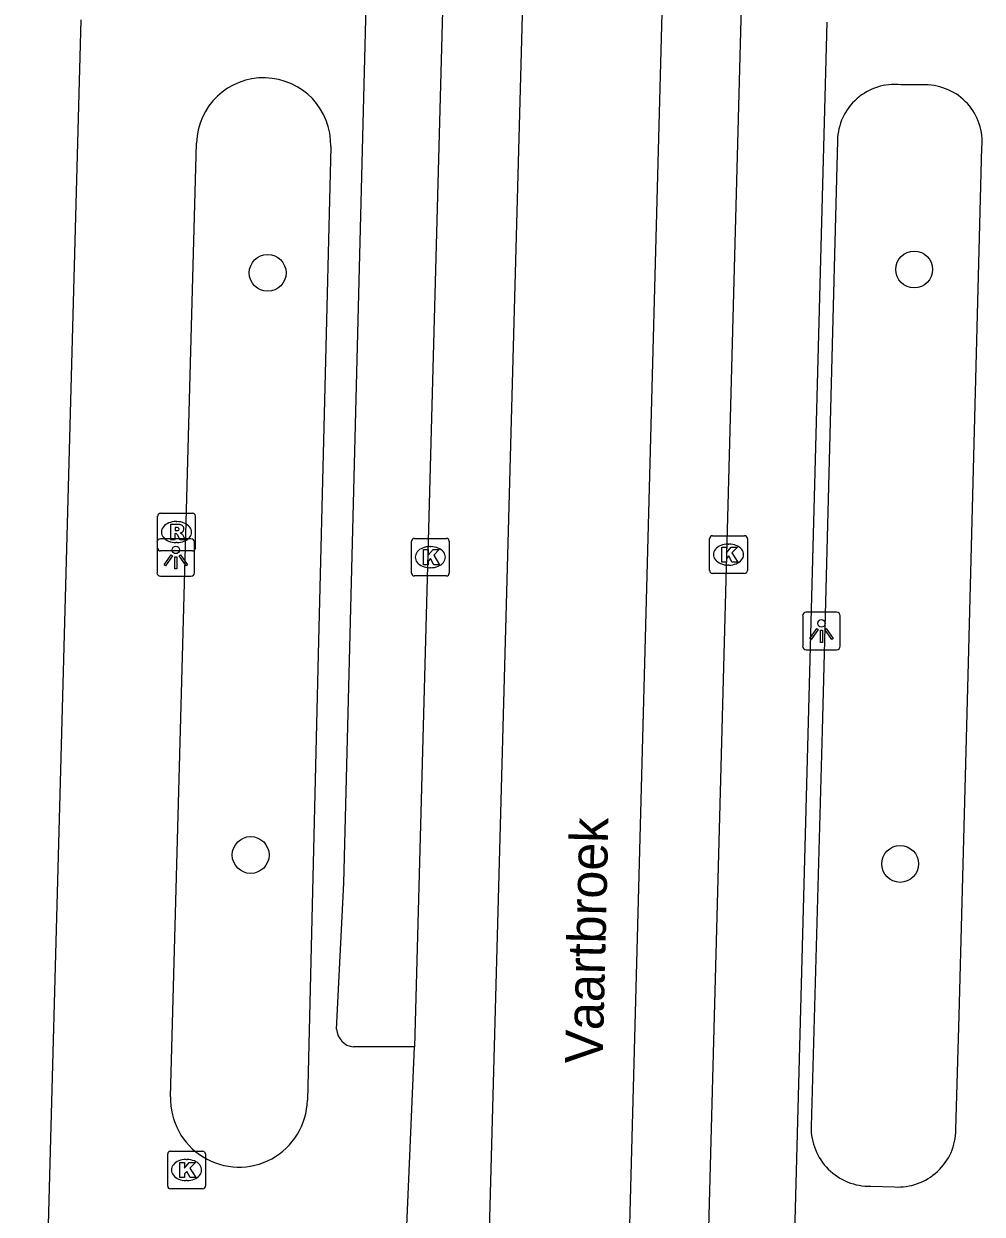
# Model space of a CAD drawing. Extents: x 162026 to 163499, y 387297 to 388169.
# Drawn here: x 162880.31 to 162905.77, y 387672.12 to 387703.75 of the extents above; entities that cross this region are included whole.
import ezdxf

# ---------------------------------------------------------------- set-up
doc = ezdxf.new("R2010")
doc.units = 0
for name, color, linetype in [('IMGEO_Boom', 7, 'Continuous'), ('IMGEO_Fietspad_gesloten', 7, 'Continuous'), ('IMGEO_Kolk', 7, 'Continuous'), ('IMGEO_Lichtpunt', 7, 'Continuous'), ('IMGEO_Openbare_ruimte_label', 7, 'Continuous'), ('IMGEO_Rijbaan_lokaal_gesloten', 7, 'Continuous'), ('IMGEO_Rioolput', 7, 'Continuous'), ('IMGEO_Voetpad_open', 7, 'Continuous')]:
    doc.layers.add(name, color=color, linetype=linetype)

msp = doc.modelspace()

# ---------------------------------------------------------------- linework, layer by layer
at = {"layer": 'IMGEO_Boom'}
for centre in [(162886.788, 387697.132), (162903.966, 387697.225), (162886.337, 387681.667), (162903.591, 387681.429)]:
    msp.add_circle(centre, 0.489, dxfattribs=at)
at = {"layer": 'IMGEO_Fietspad_gesloten'}
for points in [[(162892.648, 387749.006), (162890.689, 387676.568)], [(162900.449, 387744.533), (162900.443, 387744.294), (162897.69, 387641.617)], [(162890.024, 387656.17), (162890.381, 387669.333), (162890.689, 387676.568)]]:
    msp.add_lwpolyline(points, dxfattribs=at)
at = {"layer": 'IMGEO_Kolk'}
for p, q in [((162890.684, 387690.08), (162891.536, 387690.08)), ((162898.531, 387689.223), (162898.531, 387690.075)), ((162898.606, 387690.149), (162899.458, 387690.149)), ((162899.532, 387690.075), (162899.532, 387689.223)), ((162890.609, 387689.154), (162890.609, 387690.006)), ((162891.097, 387689.86), (162891.122, 387689.86)), ((162891.61, 387690.006), (162891.61, 387689.154)), ((162899.019, 387689.929), (162899.044, 387689.929)), ((162891.536, 387689.08), (162890.684, 387689.08)), ((162891.12, 387689.3), (162891.095, 387689.3)), ((162899.458, 387689.149), (162898.606, 387689.149)), ((162899.042, 387689.369), (162899.017, 387689.369)), ((162884.132, 387672.871), (162884.132, 387673.723)), ((162884.207, 387673.797), (162885.059, 387673.797)), ((162884.62, 387673.577), (162884.645, 387673.577)), ((162885.133, 387673.723), (162885.133, 387672.871)), ((162884.643, 387673.017), (162884.618, 387673.017)), ((162885.059, 387672.797), (162884.207, 387672.797))]:
    msp.add_line(p, q, dxfattribs=at)
for points in [[(162890.684, 387690.08), (162891.536, 387690.08)], [(162898.531, 387689.223), (162898.531, 387690.075)], [(162898.606, 387690.149), (162899.458, 387690.149)], [(162899.532, 387690.075), (162899.532, 387689.223)], [(162890.609, 387689.154), (162890.609, 387690.006)], [(162890.93, 387689.78), (162891.053, 387689.78), (162891.053, 387689.629), (162891.183, 387689.78), (162891.347, 387689.78), (162891.201, 387689.629), (162891.354, 387689.38), (162891.202, 387689.38), (162891.117, 387689.544), (162891.053, 387689.477), (162891.053, 387689.38), (162890.93, 387689.38), (162890.93, 387689.78)], [(162891.61, 387690.006), (162891.61, 387689.154)], [(162898.852, 387689.849), (162898.975, 387689.849), (162898.975, 387689.698), (162899.105, 387689.849), (162899.269, 387689.849), (162899.123, 387689.698), (162899.276, 387689.449), (162899.124, 387689.449), (162899.039, 387689.613), (162898.975, 387689.546), (162898.975, 387689.449), (162898.852, 387689.449), (162898.852, 387689.849)], [(162891.536, 387689.08), (162890.684, 387689.08)], [(162899.458, 387689.149), (162898.606, 387689.149)], [(162884.132, 387672.871), (162884.132, 387673.723)], [(162884.207, 387673.797), (162885.059, 387673.797)], [(162885.133, 387673.723), (162885.133, 387672.871)], [(162884.453, 387673.497), (162884.576, 387673.497), (162884.576, 387673.346), (162884.706, 387673.497), (162884.87, 387673.497), (162884.724, 387673.346), (162884.877, 387673.097), (162884.725, 387673.097), (162884.64, 387673.261), (162884.576, 387673.194), (162884.576, 387673.097), (162884.453, 387673.097), (162884.453, 387673.497)], [(162885.059, 387672.797), (162884.207, 387672.797)]]:
    msp.add_lwpolyline(points, dxfattribs=at)
for centre, start, end in [((162890.686, 387690.004), 91.552, 178.448), ((162890.686, 387690.004), 91.552, 178.448), ((162891.534, 387690.004), 1.552, 88.448), ((162891.534, 387690.004), 1.552, 88.448), ((162898.608, 387690.073), 91.552, 178.448), ((162898.608, 387690.073), 91.552, 178.448), ((162899.456, 387690.073), 1.552, 88.448), ((162899.456, 387690.073), 1.552, 88.448), ((162890.686, 387689.156), 181.552, 268.448), ((162890.686, 387689.156), 181.552, 268.448), ((162891.534, 387689.156), 271.552, 358.448), ((162891.534, 387689.156), 271.552, 358.448), ((162898.608, 387689.225), 181.552, 268.448), ((162898.608, 387689.225), 181.552, 268.448), ((162899.456, 387689.225), 271.552, 358.448), ((162899.456, 387689.225), 271.552, 358.448), ((162884.209, 387673.721), 91.552, 178.448), ((162884.209, 387673.721), 91.552, 178.448), ((162885.057, 387673.721), 1.552, 88.448), ((162885.057, 387673.721), 1.552, 88.448), ((162884.209, 387672.873), 181.552, 268.448), ((162884.209, 387672.873), 181.552, 268.448), ((162885.057, 387672.873), 271.552, 358.448), ((162885.057, 387672.873), 271.552, 358.448)]:
    msp.add_arc(centre, 0.0765, start, end, dxfattribs=at)
for centre, major_axis, ratio, start_param, end_param in [((162891.096, 387689.58), (-0.387, 0.002), 0.722429, 4.712389, 7.853982), ((162891.121, 387689.58), (-0.39, 0.002), 0.717154, 1.570796, 4.712389), ((162899.018, 387689.649), (-0.387, 0.002), 0.722429, 4.712389, 7.853982), ((162899.043, 387689.649), (-0.39, 0.002), 0.717154, 1.570796, 4.712389), ((162884.619, 387673.297), (-0.387, 0.002), 0.722429, 4.712389, 7.853982), ((162884.644, 387673.297), (-0.39, 0.002), 0.717154, 1.570796, 4.712389)]:
    msp.add_ellipse(centre, major_axis=major_axis, ratio=ratio, start_param=start_param, end_param=end_param, dxfattribs=at)
at = {"layer": 'IMGEO_Lichtpunt'}
for p, q in [((162884.75, 387690.07), (162883.942, 387690.07)), ((162884.75, 387690.07), (162883.942, 387690.07)), ((162883.848, 387689.975), (162883.848, 387689.168)), ((162883.848, 387689.975), (162883.848, 387689.168)), ((162884.844, 387689.168), (162884.844, 387689.975)), ((162884.844, 387689.168), (162884.844, 387689.975)), ((162883.942, 387689.074), (162884.75, 387689.074)), ((162883.942, 387689.074), (162884.75, 387689.074)), ((162901.904, 387688.117), (162901.096, 387688.117)), ((162901.904, 387688.117), (162901.096, 387688.117)), ((162901.002, 387688.022), (162901.002, 387687.215)), ((162901.002, 387688.022), (162901.002, 387687.215)), ((162901.998, 387687.215), (162901.998, 387688.022)), ((162901.998, 387687.215), (162901.998, 387688.022)), ((162901.096, 387687.121), (162901.904, 387687.121)), ((162901.096, 387687.121), (162901.904, 387687.121))]:
    msp.add_line(p, q, dxfattribs=at)
for points in [[(162884.222, 387689.639), (162884.261, 387689.611), (162884.073, 387689.349), (162884.035, 387689.376), (162884.222, 387689.639)], [(162884.324, 387689.591), (162884.371, 387689.591), (162884.371, 387689.269), (162884.324, 387689.269), (162884.324, 387689.591)], [(162884.434, 387689.611), (162884.472, 387689.638), (162884.659, 387689.376), (162884.62, 387689.348), (162884.434, 387689.611)], [(162901.376, 387687.686), (162901.415, 387687.658), (162901.227, 387687.396), (162901.189, 387687.423), (162901.376, 387687.686)], [(162901.478, 387687.638), (162901.525, 387687.638), (162901.525, 387687.316), (162901.478, 387687.316), (162901.478, 387687.638)], [(162901.588, 387687.658), (162901.626, 387687.685), (162901.813, 387687.423), (162901.774, 387687.395), (162901.588, 387687.658)]]:
    msp.add_lwpolyline(points, dxfattribs=at)
for centre in [(162884.347, 387689.773), (162901.501, 387687.82)]:
    msp.add_circle(centre, 0.0994, dxfattribs=at)
for centre, start, end in [((162883.942, 387689.975), 90, 180), ((162883.942, 387689.975), 90, 180), ((162884.75, 387689.975), 0, 90), ((162884.75, 387689.975), 0, 90), ((162883.942, 387689.168), 180, 270), ((162883.942, 387689.168), 180, 270), ((162884.75, 387689.168), 270, 0), ((162884.75, 387689.168), 270, 360), ((162901.096, 387688.022), 90, 180), ((162901.096, 387688.022), 90, 180), ((162901.904, 387688.022), 0, 90), ((162901.904, 387688.022), 0, 90), ((162901.096, 387687.215), 180, 270), ((162901.096, 387687.215), 180, 270), ((162901.904, 387687.215), 270, 0), ((162901.904, 387687.215), 270, 360)]:
    msp.add_arc(centre, 0.0946, start, end, dxfattribs=at)
at = {"layer": 'IMGEO_Rijbaan_lokaal_gesloten'}
for points in [[(162894.788, 387749.643), (162891.88, 387642.338)], [(162895.433, 387636.037), (162895.62, 387642.279), (162898.484, 387749.533)]]:
    msp.add_lwpolyline(points, dxfattribs=at)
at = {"layer": 'IMGEO_Rioolput'}
for p, q in [((162883.865, 387689.82), (162883.865, 387690.672)), ((162883.94, 387690.746), (162884.792, 387690.746)), ((162884.866, 387690.672), (162884.866, 387689.82)), ((162884.353, 387690.526), (162884.378, 387690.526)), ((162884.792, 387689.746), (162883.94, 387689.746)), ((162884.376, 387689.966), (162884.351, 387689.966))]:
    msp.add_line(p, q, dxfattribs=at)
for points in [[(162883.865, 387689.82), (162883.865, 387690.672)], [(162883.94, 387690.746), (162884.792, 387690.746)], [(162884.866, 387690.672), (162884.866, 387689.82)], [(162884.454, 387690.444), (162884.202, 387690.446), (162884.202, 387690.046)], [(162884.38, 387690.365), (162884.326, 387690.365), (162884.326, 387690.284)], [(162884.202, 387690.046), (162884.326, 387690.046), (162884.326, 387690.208), (162884.337, 387690.208)], [(162884.326, 387690.284), (162884.378, 387690.284)], [(162884.384, 387690.179), (162884.455, 387690.046), (162884.595, 387690.046), (162884.53, 387690.172)], [(162884.792, 387689.746), (162883.94, 387689.746)]]:
    msp.add_lwpolyline(points, dxfattribs=at)
for centre, radius, start, end in [((162883.942, 387690.67), 0.0765, 91.552, 178.448), ((162883.942, 387690.67), 0.0765, 91.552, 178.448), ((162884.79, 387690.67), 0.0765, 1.552, 88.448), ((162884.79, 387690.67), 0.0765, 1.552, 88.448), ((162884.386, 387690.269), 0.0964, 77.0061, 93.1865), ((162884.4, 387690.326), 0.0378, 276.6634, 79.6772), ((162884.453, 387690.334), 0.109, 350.3612, 89.416), ((162884.336, 387690.155), 0.0533, 26.0293, 88.6989), ((162884.362, 387690.473), 0.19, 274.7715, 282.9687), ((162884.451, 387690.334), 0.112, 277.5842, 350.9817), ((162884.435, 387690.119), 0.108, 29.5134, 73.7905), ((162883.942, 387689.822), 0.0765, 181.552, 268.448), ((162883.942, 387689.822), 0.0765, 181.552, 268.448), ((162884.79, 387689.822), 0.0765, 271.552, 358.448), ((162884.79, 387689.822), 0.0765, 271.552, 358.448)]:
    msp.add_arc(centre, radius, start, end, dxfattribs=at)
for centre, major_axis, ratio, start_param, end_param in [((162884.352, 387690.246), (-0.387, 0.002), 0.722429, 4.712389, 7.853982), ((162884.377, 387690.246), (-0.39, 0.002), 0.717154, 1.570796, 4.712389)]:
    msp.add_ellipse(centre, major_axis=major_axis, ratio=ratio, start_param=start_param, end_param=end_param, dxfattribs=at)
at = {"layer": 'IMGEO_Voetpad_open'}
for points in [[(162888.62, 387677.037), (162888.811, 387680.919), (162890.454, 387745.27)], [(162881.828, 387703.854), (162880.152, 387642.116)], [(162901.64, 387703.793), (162900.942, 387677.572), (162900.088, 387645.478), (162900.087, 387645.462), (162900.074, 387645.297), (162900.046, 387645.134), (162900.003, 387644.974), (162899.946, 387644.818), (162899.876, 387644.668), (162899.792, 387644.525), (162899.696, 387644.39), (162899.589, 387644.264), (162899.47, 387644.148), (162898.435, 387643.075), (162898.303, 387642.926), (162898.185, 387642.765), (162898.082, 387642.595), (162897.994, 387642.416), (162897.902, 387642.223), (162897.796, 387641.956), (162897.69, 387641.617)], [(162904.259, 387702.127), (162903.609, 387702.133)], [(162884.206, 387675.245), (162884.898, 387700.58)], [(162888.467, 387700.489), (162888.133, 387686.995), (162887.845, 387675.151)], [(162901.926, 387700.65), (162901.849, 387697.615), (162901.523, 387684.971), (162901.227, 387674.452)], [(162905.396, 387686.437), (162905.765, 387700.471)], [(162905.073, 387674.371), (162905.162, 387677.405), (162905.396, 387686.437)], [(162890.689, 387676.568), (162889.064, 387676.568)], [(162902.813, 387672.865), (162903.44, 387672.848)]]:
    msp.add_lwpolyline(points, dxfattribs=at)
for centre, radius, start, end in [((162886.682, 387700.531), 1.785, 358.6358, 178.4431), ((162903.45, 387700.617), 1.524, 84.0043, 178.7664), ((162904.258, 387700.613), 1.514, 354.6007, 89.9673), ((162889.119, 387677.064), 0.499, 183.1336, 263.7294), ((162886.025, 387675.195), 1.82, 178.4413, 358.5993), ((162902.784, 387674.422), 1.557, 178.8864, 271.0775), ((162903.535, 387674.383), 1.538, 266.4654, 359.5422)]:
    msp.add_arc(centre, radius, start, end, dxfattribs=at)

# ---------------------------------------------------------------- texts
at = {"layer": 'IMGEO_Openbare_ruimte_label'}
msp.add_text('Vaartbroek', height=1, rotation=88.6252, dxfattribs=at).set_placement((162895.686, 387676.114))

doc.saveas('drawing.dxf')
